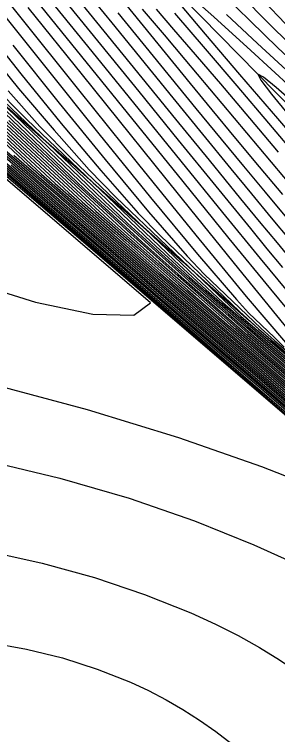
# Model space of a CAD drawing. Extents: x 2356077 to 2359823, y 225951 to 227822.
# Drawn here: x 2357904.6 to 2357927.5, y 226154.6 to 226217.1 of the extents above; entities that cross this region are included whole.
import ezdxf

# ---------------------------------------------------------------- set-up
doc = ezdxf.new("R2010")
doc.units = 0
for name, color, linetype in [('DTM Contours Major', 7, 'Continuous'), ('DTM Contours Minor', 7, 'Continuous'), ('Exist DTM Breakline', 7, 'Continuous'), ('Exist DTM Breakline Underwater', 7, 'Continuous'), ('Exist DTM Drainline', 7, 'Continuous')]:
    doc.layers.add(name, color=color, linetype=linetype)

msp = doc.modelspace()

# ---------------------------------------------------------------- linework, layer by layer
at = {"layer": 'DTM Contours Major'}
for points in [[(2357900.427, 226222.79), (2357905.079, 226216.986), (2357910.189, 226210.603), (2357915.403, 226204.108), (2357920.37, 226197.971), (2357924.735, 226192.663), (2357928.148, 226188.651)], [(2357890.038, 226221.718), (2357910.684, 226201.993), (2357915.699, 226197.414), (2357918.845, 226194.595), (2357921.75, 226192.022), (2357924.427, 226189.669), (2357926.84, 226187.575), (2357931.271, 226183.772), (2357932.672, 226182.467), (2357934.07, 226181.191), (2357935.359, 226180.029), (2357936.58, 226178.922), (2357938.845, 226176.847), (2357941.105, 226174.755), (2357943.249, 226172.75), (2357945.722, 226170.406), (2357948.201, 226168.029), (2357950.088, 226166.2), (2357952.056, 226164.275), (2357954.343, 226162.016), (2357956.722, 226159.641), (2357957.922, 226158.433), (2357959.974, 226156.347), (2357961.675, 226154.6)], [(2357909.485, 226219.302), (2357918.604, 226208.06), (2357921.512, 226204.485), (2357924.251, 226201.136), (2357925.869, 226199.171), (2357927.406, 226197.315), (2357928.873, 226195.555)], [(2357971.267, 226172.765), (2357969.197, 226174.731), (2357967.18, 226176.673), (2357964.346, 226179.428), (2357958.742, 226184.909), (2357957.294, 226186.312), (2357955.75, 226187.793), (2357953.86, 226189.583), (2357951.828, 226191.489), (2357945.328, 226197.555), (2357942.241, 226200.453), (2357938.525, 226203.958), (2357937.564, 226204.857), (2357935.116, 226207.132), (2357932.576, 226209.482), (2357930.011, 226211.867), (2357927.487, 226214.246), (2357925.073, 226216.575), (2357922.834, 226218.813)], [(2357916.919, 226217.604), (2357918.44, 226215.845), (2357919.944, 226214.096), (2357922.495, 226211.108), (2357925.024, 226208.128), (2357927.503, 226205.192)], [(2357904.086, 226210.5), (2357906.851, 226207.403), (2357909.576, 226204.646), (2357920.404, 226194.302), (2357922.714, 226192.127), (2357924.258, 226190.769), (2357929.762, 226186.045), (2357931.049, 226184.927), (2357932.688, 226183.395), (2357935.595, 226180.756), (2357936.962, 226179.506), (2357939.536, 226177.131), (2357941.901, 226174.924), (2357944, 226172.947), (2357945.921, 226171.121), (2357947.848, 226169.273), (2357950.354, 226166.847), (2357951.952, 226165.287), (2357954.626, 226162.656), (2357956.021, 226161.273), (2357957.43, 226159.868), (2357958.839, 226158.456), (2357960.904, 226156.366), (2357962.907, 226154.316)], [(2357901.277, 226209.449), (2357910.519, 226200.862), (2357914.334, 226197.508), (2357918.08, 226194.199), (2357921.655, 226191.075), (2357925.005, 226188.171), (2357931.254, 226182.809), (2357932.454, 226181.728), (2357933.561, 226180.701), (2357934.761, 226179.631), (2357936.963, 226177.646), (2357938.955, 226175.83), (2357940.799, 226174.132), (2357942.546, 226172.506), (2357944.829, 226170.356), (2357946.952, 226168.331), (2357949.107, 226166.252), (2357951.342, 226164.072), (2357953.063, 226162.375), (2357955.022, 226160.425), (2357957.033, 226158.4), (2357959.065, 226156.329), (2357961.095, 226154.233)], [(2357958.039, 226154.527), (2357956.32, 226156.317), (2357954.311, 226158.383), (2357952.584, 226160.133), (2357951.408, 226161.311), (2357950.259, 226162.45), (2357949.132, 226163.555), (2357946.929, 226165.689), (2357945.06, 226167.47), (2357944.27, 226168.216), (2357942.948, 226169.451), (2357938.312, 226173.691), (2357936.565, 226175.261), (2357933.978, 226177.548), (2357931.513, 226179.703), (2357925.353, 226185.031), (2357919.05, 226190.447), (2357912.34, 226196.202), (2357905.625, 226201.971), (2357899.307, 226207.427)], [(2357904.598, 226204.924), (2357909.393, 226200.749), (2357914.06, 226196.658), (2357918.66, 226192.668), (2357927.117, 226185.38), (2357931.049, 226182.006)], [(2357904.346, 226204.087), (2357909.865, 226199.284), (2357915.51, 226194.413), (2357926.119, 226185.296), (2357930.556, 226181.463), (2357931.624, 226180.534), (2357932.798, 226179.52), (2357933.553, 226178.844), (2357935.3, 226177.301), (2357937.601, 226175.243), (2357938.993, 226173.984), (2357940.298, 226172.793), (2357941.538, 226171.651), (2357942.707, 226170.564), (2357944.755, 226168.638), (2357946.581, 226166.898), (2357948.424, 226165.123), (2357950.31, 226163.285), (2357952.23, 226161.389), (2357954.03, 226159.586), (2357955.909, 226157.678), (2357957.218, 226156.334), (2357958.563, 226154.942), (2357959.921, 226153.525)], [(2357902.468, 226170.522), (2357907.035, 226169.525), (2357911.571, 226168.264), (2357915.925, 226166.801), (2357919.945, 226165.194), (2357922.066, 226164.223), (2357924.043, 226163.221), (2357925.893, 226162.186), (2357927.634, 226161.115), (2357929.285, 226160.007), (2357930.862, 226158.856), (2357932.659, 226157.437), (2357934.375, 226155.977), (2357936.009, 226154.499)]]:
    msp.add_lwpolyline(points, dxfattribs=at)
at = {"layer": 'DTM Contours Minor'}
for points in [[(2357933.376, 226177.75), (2357933.326, 226177.797), (2357933.679, 226177.595), (2357918.348, 226190.746), (2357910.225, 226197.716), (2357902.781, 226204.054), (2357896.371, 226209.541), (2357891.04, 226214.156), (2357888.52, 226216.368), (2357886.307, 226218.333), (2357884.288, 226220.142), (2357882.544, 226221.715), (2357880.859, 226223.244), (2357879.224, 226224.737), (2357877.634, 226226.201), (2357876.082, 226227.643), (2357873.981, 226229.615), (2357871.657, 226231.827)], [(2357898.763, 226223.302), (2357907.353, 226212.528), (2357911.965, 226206.771), (2357916.436, 226201.254), (2357920.499, 226196.343), (2357923.888, 226192.402), (2357924.943, 226191.241), (2357927.196, 226189.089), (2357928.019, 226188.268)], [(2357910.416, 226219.688), (2357913.082, 226216.414), (2357918.373, 226209.897), (2357920.938, 226206.745), (2357923.408, 226203.726), (2357925.19, 226201.562), (2357926.906, 226199.493), (2357928.56, 226197.511)], [(2357970.72, 226171.378), (2357968.376, 226173.552), (2357966.113, 226175.685), (2357963.228, 226178.44), (2357957.918, 226183.556), (2357956.023, 226185.359), (2357953.958, 226187.299), (2357951.678, 226189.422), (2357943.889, 226196.638), (2357940.24, 226200.032), (2357935.833, 226204.145), (2357932.305, 226207.422), (2357928.674, 226210.775), (2357925.143, 226214.01), (2357921.92, 226216.934), (2357919.209, 226219.351)], [(2357908.525, 226218.954), (2357915.43, 226210.437), (2357918.843, 226206.226), (2357922.097, 226202.221), (2357925.096, 226198.55), (2357926.528, 226196.808), (2357927.878, 226195.176)], [(2357893.715, 226218.523), (2357912.158, 226200.904), (2357916.889, 226196.595), (2357919.757, 226194.021), (2357922.415, 226191.66), (2357924.877, 226189.489), (2357927.136, 226187.517), (2357931.219, 226184.012)], [(2357906.49, 226218.415), (2357919.237, 226202.64), (2357923.243, 226197.699), (2357926.837, 226193.297), (2357928.765, 226190.957)], [(2357907.541, 226218.647), (2357911.363, 226213.931), (2357919.069, 226204.407), (2357922.677, 226199.961), (2357925.936, 226195.966), (2357928.306, 226193.086)], [(2357918.686, 226218.397), (2357921.174, 226215.436), (2357924.162, 226211.926), (2357927.443, 226208.098), (2357935.933, 226198.22)], [(2357971.594, 226173.489), (2357969.646, 226175.343), (2357967.738, 226177.181), (2357964.924, 226179.919), (2357958.132, 226186.573), (2357956.542, 226188.113), (2357955.704, 226188.917), (2357953.925, 226190.61), (2357952.03, 226192.396), (2357946.021, 226198.037), (2357944.033, 226199.917), (2357940.047, 226203.715), (2357937.991, 226205.659), (2357935.718, 226207.781), (2357933.365, 226209.968), (2357930.998, 226212.184), (2357928.681, 226214.392), (2357926.481, 226216.553), (2357924.463, 226218.633)], [(2357970.103, 226175.948), (2357968.303, 226177.685), (2357965.51, 226180.403), (2357961.59, 226184.245), (2357958.225, 226187.551), (2357956.535, 226189.196), (2357955.649, 226190.05), (2357953.976, 226191.647), (2357950.396, 226195.033), (2357946.698, 226198.531), (2357944.879, 226200.267), (2357940.72, 226204.282), (2357939.661, 226205.299), (2357938.577, 226206.332), (2357936.526, 226208.265), (2357934.408, 226210.252), (2357932.273, 226212.271), (2357930.171, 226214.299), (2357928.153, 226216.315), (2357926.268, 226218.296)], [(2357905.797, 226217.743), (2357910.499, 226211.91), (2357919.91, 226200.215), (2357924.076, 226195.051), (2357928.001, 226190.218), (2357929.306, 226188.631), (2357930.071, 226187.714), (2357930.747, 226186.916), (2357931.378, 226186.186), (2357931.983, 226185.505), (2357932.579, 226184.853), (2357933.184, 226184.212), (2357933.817, 226183.562), (2357934.835, 226182.549), (2357935.962, 226181.465), (2357941.017, 226176.743), (2357943.59, 226174.352), (2357946.08, 226172.014), (2357948.596, 226169.628), (2357951.269, 226167.069), (2357953.155, 226165.243), (2357961.916, 226156.546), (2357963.098, 226155.314), (2357964.274, 226154.062)], [(2357914.263, 226218.041), (2357919.884, 226211.147), (2357921.764, 226208.853), (2357923.803, 226206.382), (2357925.846, 226203.924), (2357927.872, 226201.5)], [(2357915.708, 226217.601), (2357917.609, 226215.363), (2357919.423, 226213.216), (2357930.095, 226200.505)], [(2357913.611, 226217.287), (2357920.374, 226208.985), (2357922.566, 226206.31), (2357924.494, 226203.973), (2357926.382, 226201.699), (2357928.225, 226199.494)], [(2357918.521, 226217.257), (2357921.18, 226214.162), (2357923.919, 226210.951), (2357926.681, 226207.697), (2357932.045, 226201.349)], [(2357971.017, 226172.1), (2357968.802, 226174.159), (2357966.655, 226176.189), (2357964.649, 226178.108), (2357962.162, 226180.51), (2357958.593, 226183.975), (2357956.551, 226185.939), (2357955.822, 226186.633), (2357953.829, 226188.513), (2357951.665, 226190.537), (2357944.633, 226197.073), (2357941.405, 226200.084), (2357937.934, 226203.332), (2357937.038, 226204.167), (2357934.299, 226206.704), (2357928.565, 226211.986), (2357925.728, 226214.612), (2357923.017, 226217.147)], [(2357870.916, 226214.586), (2357872.383, 226213.11), (2357873.917, 226211.554), (2357875.801, 226209.615), (2357877.842, 226207.573), (2357880.109, 226205.469), (2357882.673, 226203.34), (2357885.604, 226201.226), (2357888.974, 226199.165), (2357894.586, 226196.388), (2357900.622, 226193.993), (2357906.453, 226192.174), (2357911.451, 226191.123), (2357914.989, 226191.032), (2357916.439, 226192.094), (2357887.829, 226216.645)], [(2357901.718, 226216.342), (2357905.188, 226211.995), (2357908.696, 226207.684), (2357912.129, 226203.592), (2357915.37, 226199.902), (2357917.263, 226197.94), (2357924.157, 226191.354), (2357925.795, 226189.841), (2357930.083, 226186.161)], [(2357897.812, 226214.928), (2357914.452, 226199.031), (2357918.349, 226195.474), (2357920.862, 226193.231), (2357923.211, 226191.151), (2357925.41, 226189.218), (2357927.443, 226187.448), (2357931.165, 226184.253)], [(2357901.967, 226214.436), (2357905.005, 226210.714), (2357908.073, 226207.081), (2357911.11, 226203.652), (2357913.426, 226201.287), (2357922.286, 226192.823), (2357924.301, 226190.928), (2357929.921, 226186.105)], [(2357904.491, 226214.481), (2357908.515, 226209.447), (2357912.501, 226204.537), (2357916.266, 226200.017), (2357919.629, 226196.152), (2357921.096, 226194.597), (2357926.035, 226189.879), (2357927.193, 226188.837), (2357930.248, 226186.216)], [(2357928.96, 226209.381), (2357927.338, 226210.805), (2357926.223, 226211.705), (2357925.743, 226211.947), (2357925.998, 226211.421), (2357926.92, 226210.207), (2357928.368, 226208.449)], [(2357959.572, 226153.316), (2357958.087, 226154.868), (2357956.618, 226156.389), (2357954.706, 226158.349), (2357952.823, 226160.253), (2357951.309, 226161.762), (2357950.266, 226162.792), (2357949.234, 226163.803), (2357948.212, 226164.796), (2357946.2, 226166.731), (2357944.414, 226168.429), (2357942.832, 226169.914), (2357941.508, 226171.135), (2357938.626, 226173.771), (2357937.067, 226175.177), (2357934.609, 226177.36), (2357932.322, 226179.368), (2357930.622, 226180.848), (2357925.586, 226185.197), (2357913.577, 226195.509), (2357907.3, 226200.912), (2357895.282, 226211.322)], [(2357901.79, 226211.447), (2357916.526, 226197.369), (2357919.802, 226194.36), (2357921.977, 226192.428), (2357924.029, 226190.62), (2357925.968, 226188.919), (2357927.768, 226187.365), (2357931.119, 226184.485), (2357932.678, 226183.027), (2357935.514, 226180.456), (2357936.824, 226179.26), (2357939.267, 226177.011), (2357941.251, 226175.167), (2357943.143, 226173.392), (2357944.944, 226171.689), (2357946.748, 226169.967), (2357949.118, 226167.684), (2357951.407, 226165.454), (2357953.239, 226163.655), (2357955.823, 226161.094), (2357957.144, 226159.775), (2357958.464, 226158.449), (2357960.525, 226156.362), (2357962.759, 226154.073)], [(2357902.592, 226211.153), (2357905.702, 226208.028), (2357918.493, 226195.809), (2357921.254, 226193.248), (2357923.106, 226191.611), (2357924.87, 226190.062), (2357926.547, 226188.609), (2357929.609, 226185.981), (2357931.081, 226184.709), (2357932.684, 226183.211), (2357935.554, 226180.608), (2357936.894, 226179.384), (2357939.401, 226177.071), (2357941.897, 226174.744), (2357944.025, 226172.74), (2357945.885, 226170.971), (2357947.751, 226169.182), (2357950.305, 226166.712), (2357951.986, 226165.071), (2357954.577, 226162.523), (2357957.287, 226159.835), (2357958.645, 226158.477), (2357960.697, 226156.413), (2357962.8, 226154.273)], [(2357900.45, 226209.928), (2357909.344, 226201.666), (2357913.355, 226198.148), (2357917.29, 226194.677), (2357921.068, 226191.382), (2357924.626, 226188.301), (2357931.236, 226182.628), (2357932.432, 226181.56), (2357933.47, 226180.594), (2357934.65, 226179.544), (2357936.813, 226177.598), (2357938.828, 226175.764), (2357940.744, 226174.001), (2357942.553, 226172.32), (2357944.125, 226170.842), (2357946.187, 226168.884), (2357948.293, 226166.86), (2357950.556, 226164.661), (2357952.118, 226163.127), (2357953.972, 226161.291), (2357955.884, 226159.376), (2357957.839, 226157.393), (2357959.931, 226155.246), (2357962.023, 226153.074)], [(2357902.123, 226208.952), (2357906.889, 226204.515), (2357911.688, 226200.064), (2357915.309, 226196.872), (2357918.863, 226193.726), (2357922.237, 226190.773), (2357925.383, 226188.042), (2357931.264, 226182.996), (2357932.479, 226181.893), (2357933.652, 226180.808), (2357934.87, 226179.719), (2357937.11, 226177.696), (2357939.081, 226175.896), (2357940.854, 226174.261), (2357942.541, 226172.69), (2357944.842, 226170.524), (2357947.034, 226168.432), (2357949.176, 226166.366), (2357951.352, 226164.242), (2357953.089, 226162.531), (2357955.123, 226160.507), (2357957.209, 226158.408), (2357959.246, 226156.332), (2357961.212, 226154.305)], [(2357953.057, 226159.481), (2357946.107, 226166.215), (2357945.25, 226167.153), (2357943.643, 226168.632), (2357940.284, 226171.704), (2357938.37, 226173.43), (2357936.289, 226175.291), (2357933.534, 226177.73), (2357931.048, 226179.907), (2357925.222, 226184.959), (2357918.616, 226190.644), (2357904.721, 226202.567), (2357898.262, 226208.131)], [(2357899.809, 226208.223), (2357905.361, 226203.414), (2357910.716, 226198.746), (2357916.151, 226194.052), (2357926.312, 226185.316), (2357931.768, 226180.6)], [(2357902.998, 226208.425), (2357907.939, 226203.82), (2357912.859, 226199.264), (2357919.653, 226193.246), (2357922.823, 226190.466), (2357925.763, 226187.912), (2357931.27, 226183.186), (2357932.51, 226182.053), (2357933.743, 226180.914), (2357934.98, 226179.807), (2357936.148, 226178.753), (2357938.317, 226176.779), (2357940.07, 226175.167), (2357941.731, 226173.627), (2357944.095, 226171.41), (2357946.364, 226169.254), (2357948.557, 226167.145), (2357950.646, 226165.115), (2357952.093, 226163.695), (2357954.16, 226161.65), (2357956.302, 226159.509), (2357958.473, 226157.311), (2357960.379, 226155.358), (2357962.275, 226153.395)], [(2357903.575, 226208.194), (2357908.772, 226203.342), (2357913.923, 226198.567), (2357917.198, 226195.645), (2357920.383, 226192.826), (2357923.379, 226190.19), (2357926.143, 226187.782), (2357931.276, 226183.377), (2357933.847, 226181.007), (2357935.101, 226179.882), (2357936.287, 226178.811), (2357938.488, 226176.803), (2357940.972, 226174.514), (2357943.302, 226172.338), (2357945.647, 226170.118), (2357947.981, 226167.881), (2357949.989, 226165.935), (2357952.082, 226163.887), (2357954.222, 226161.772), (2357956.441, 226159.553), (2357957.564, 226158.421), (2357959.609, 226156.34), (2357961.444, 226154.451)], [(2357901.909, 226207.724), (2357905.79, 226204.104), (2357910.391, 226200.092), (2357914.879, 226196.152), (2357919.272, 226192.337), (2357923.454, 226188.727), (2357927.34, 226185.385), (2357931.118, 226182.143), (2357932.382, 226181.041), (2357933.213, 226180.264), (2357935.357, 226178.356), (2357937.305, 226176.603), (2357939.536, 226174.572), (2357941.601, 226172.667), (2357943.531, 226170.864), (2357945.401, 226169.096), (2357947.238, 226167.339), (2357949.646, 226165.009), (2357951.299, 226163.392), (2357952.957, 226161.754), (2357954.62, 226160.094), (2357956.331, 226158.367), (2357958.336, 226156.318), (2357960.627, 226153.948)], [(2357904.147, 226207.919), (2357909.472, 226202.941), (2357914.744, 226198.101), (2357918.051, 226195.109), (2357923.876, 226189.97), (2357926.508, 226187.665), (2357931.266, 226183.581), (2357932.599, 226182.347), (2357933.951, 226181.106), (2357935.225, 226179.96), (2357936.43, 226178.868), (2357938.666, 226176.825), (2357941.039, 226174.633), (2357943.276, 226172.542), (2357945.685, 226170.261), (2357948.091, 226167.955), (2357950.039, 226166.067), (2357952.07, 226164.08), (2357954.282, 226161.894), (2357956.581, 226159.597), (2357957.742, 226158.428), (2357959.791, 226156.343), (2357961.56, 226154.524)], [(2357901.009, 226207.397), (2357906.374, 226202.743), (2357911.562, 226198.215), (2357916.787, 226193.697), (2357926.509, 226185.335), (2357930.692, 226181.726)], [(2357902.884, 226207.103), (2357906.979, 226203.288), (2357911.384, 226199.439), (2357915.69, 226195.654), (2357919.877, 226192.013), (2357923.849, 226188.58), (2357931.17, 226182.293), (2357932.397, 226181.216), (2357933.291, 226180.38), (2357935.494, 226178.418), (2357937.48, 226176.628), (2357939.624, 226174.672), (2357941.619, 226172.83), (2357943.494, 226171.078), (2357945.434, 226169.243), (2357947.344, 226167.416), (2357949.695, 226165.142), (2357951.31, 226163.562), (2357952.983, 226161.909), (2357954.72, 226160.177), (2357956.506, 226158.375), (2357958.519, 226156.32), (2357960.744, 226154.019)], [(2357959.455, 226153.247), (2357957.918, 226154.853), (2357956.398, 226156.429), (2357954.499, 226158.375), (2357952.852, 226160.041), (2357951.352, 226161.54), (2357950.269, 226162.611), (2357949.198, 226163.661), (2357948.139, 226164.69), (2357947.09, 226165.703), (2357945.109, 226167.595), (2357944.154, 226168.498), (2357942.891, 226169.682), (2357939.981, 226172.348), (2357938.483, 226173.718), (2357936.842, 226175.196), (2357934.321, 226177.43), (2357932.234, 226179.26), (2357930.703, 226180.593), (2357925.446, 226185.134), (2357919.402, 226190.327), (2357912.946, 226195.867), (2357906.452, 226201.45), (2357900.298, 226206.773)], [(2357902.207, 226206.571), (2357907.384, 226202.074), (2357912.402, 226197.689), (2357917.418, 226193.348), (2357930.842, 226181.793), (2357932.996, 226179.901), (2357935.858, 226177.355), (2357938.041, 226175.391), (2357939.269, 226174.274), (2357940.44, 226173.201), (2357941.558, 226172.168), (2357942.629, 226171.172), (2357944.214, 226169.684), (2357945.842, 226168.14), (2357947.769, 226166.291), (2357949.502, 226164.611), (2357951.274, 226162.876), (2357952.881, 226161.284), (2357954.322, 226159.843), (2357955.805, 226158.343), (2357957.784, 226156.318), (2357959.024, 226155.036), (2357960.274, 226153.736)], [(2357903.868, 226206.472), (2357908.164, 226202.475), (2357912.372, 226198.791), (2357916.494, 226195.162), (2357920.476, 226191.694), (2357924.241, 226188.436), (2357931.209, 226182.456), (2357932.413, 226181.389), (2357933.379, 226180.488), (2357934.538, 226179.458), (2357936.662, 226177.551), (2357938.701, 226175.699), (2357940.691, 226173.87), (2357942.56, 226172.133), (2357944.137, 226170.652), (2357946.128, 226168.761), (2357948.206, 226166.765), (2357950.526, 226164.51), (2357952.126, 226162.939), (2357953.909, 226161.171), (2357955.745, 226159.33), (2357957.629, 226157.42), (2357959.78, 226155.21), (2357961.938, 226152.968)], [(2357903.403, 226205.746), (2357908.391, 226201.41), (2357913.234, 226197.17), (2357918.042, 226193.004), (2357926.908, 226185.369), (2357932.359, 226180.686), (2357933.066, 226180.024), (2357936.028, 226177.387), (2357938.178, 226175.448), (2357939.358, 226174.373), (2357940.488, 226173.337), (2357941.57, 226172.336), (2357943.613, 226170.429), (2357945.335, 226168.801), (2357947.026, 226167.185), (2357948.699, 226165.571), (2357950.411, 226163.903), (2357952.161, 226162.181), (2357953.658, 226160.691), (2357955.194, 226159.148), (2357956.782, 226157.534), (2357957.969, 226156.317), (2357959.176, 226155.069), (2357960.392, 226153.806)], [(2357902.315, 226205.436), (2357908.154, 226200.369), (2357914.22, 226195.144), (2357925.751, 226185.24), (2357930.578, 226181.072), (2357933.268, 226178.724), (2357935.612, 226176.656), (2357937.263, 226175.184), (2357938.759, 226173.833), (2357941.527, 226171.301), (2357942.783, 226170.137), (2357944.764, 226168.275), (2357946.336, 226166.778), (2357948.284, 226164.903), (2357950.274, 226162.962), (2357951.284, 226161.966), (2357952.813, 226160.444), (2357954.368, 226158.877), (2357955.444, 226157.782), (2357956.825, 226156.363), (2357958.249, 226154.888), (2357959.689, 226153.386)], [(2357903.33, 226204.762), (2357909.011, 226199.825), (2357914.865, 226194.777), (2357925.931, 226185.271), (2357930.558, 226181.275), (2357932.527, 226179.56), (2357935.09, 226177.303), (2357937.439, 226175.208), (2357938.885, 226173.901), (2357941.536, 226171.474), (2357942.742, 226170.353), (2357944.758, 226168.458), (2357946.462, 226166.835), (2357948.354, 226165.013), (2357950.29, 226163.126), (2357951.271, 226162.159), (2357952.814, 226160.624), (2357954.506, 226158.92), (2357955.68, 226157.725), (2357957.023, 226156.346), (2357958.406, 226154.914), (2357959.804, 226153.455)], [(2357870.928, 226185.805), (2357872.75, 226186.234), (2357875.121, 226186.776), (2357877.963, 226187.3), (2357881.199, 226187.676), (2357882.221, 226187.74), (2357883.273, 226187.779), (2357884.357, 226187.791), (2357885.476, 226187.774), (2357886.633, 226187.727), (2357887.83, 226187.65), (2357894.953, 226186.705), (2357902.826, 226185.034), (2357910.961, 226182.86), (2357918.867, 226180.408), (2357926.056, 226177.9), (2357932.04, 226175.562), (2357933.951, 226174.744), (2357935.578, 226174.022), (2357936.899, 226173.431), (2357937.891, 226173.006), (2357938.53, 226172.782), (2357938.793, 226172.796), (2357933.376, 226177.75)], [(2357902.54, 226178.344), (2357908.589, 226176.9), (2357914.578, 226175.141), (2357920.263, 226173.175), (2357925.399, 226171.11), (2357928.034, 226169.911), (2357930.426, 226168.718), (2357932.597, 226167.535), (2357934.568, 226166.363), (2357936.362, 226165.207), (2357938, 226164.07), (2357939.062, 226163.289), (2357940.071, 226162.514), (2357941.039, 226161.744), (2357941.976, 226160.975), (2357942.895, 226160.203), (2357943.808, 226159.425), (2357944.876, 226158.505), (2357945.947, 226157.563), (2357947.015, 226156.588), (2357948.076, 226155.569), (2357949.124, 226154.495)], [(2357870.438, 226161.621), (2357872.864, 226161.176), (2357875.123, 226160.913), (2357877.242, 226160.808), (2357879.248, 226160.835), (2357881.167, 226160.97), (2357883.028, 226161.187), (2357885.233, 226161.524), (2357889.59, 226162.279), (2357891.785, 226162.616), (2357894.019, 226162.869), (2357896.316, 226162.998), (2357899.376, 226162.933), (2357902.515, 226162.613), (2357905.676, 226162.059), (2357908.8, 226161.289), (2357911.827, 226160.323), (2357914.699, 226159.181), (2357916.27, 226158.447), (2357917.782, 226157.655), (2357919.248, 226156.803), (2357920.682, 226155.884), (2357922.095, 226154.894), (2357923.5, 226153.829)]]:
    msp.add_lwpolyline(points, dxfattribs=at)
at = {"layer": 'Exist DTM Breakline'}
for points in [[(2357739.379, 226441.004), (2357819.613, 226359.102), (2357890.87, 226277.588), (2357993.999, 226180.096), (2358102.764, 226183.23), (2358191.473, 226205.9), (2358275.273, 226131.78), (2358421.38, 226152.319), (2358505.025, 226137.402), (2358547.118, 226053.573)], [(2357719.555, 226395.117), (2357791.559, 226318.918), (2357850.785, 226251.619), (2357976.144, 226133.407), (2357988.46, 226117.463)]]:
    msp.add_spline(points, degree=3, dxfattribs=at)
at = {"layer": 'Exist DTM Breakline Underwater'}
for points in [[(2357739.428, 226434.309), (2357811.723, 226357.465), (2357885.724, 226276.345), (2357991.789, 226172.502), (2358103.028, 226173.66), (2358191.056, 226197.408), (2358272.648, 226122.63), (2358421.22, 226141.688), (2358498.765, 226117.394), (2358527.12, 226046.782)], [(2357722.365, 226399.093), (2357796.501, 226325.142), (2357855.427, 226255.408), (2357974.836, 226142.381), (2357994.862, 226118.943)]]:
    msp.add_spline(points, degree=3, dxfattribs=at)
at = {"layer": 'Exist DTM Drainline'}
msp.add_line((2357874.586, 226264.309), (2357980.851, 226155.539), dxfattribs=at)

doc.saveas('drawing.dxf')
